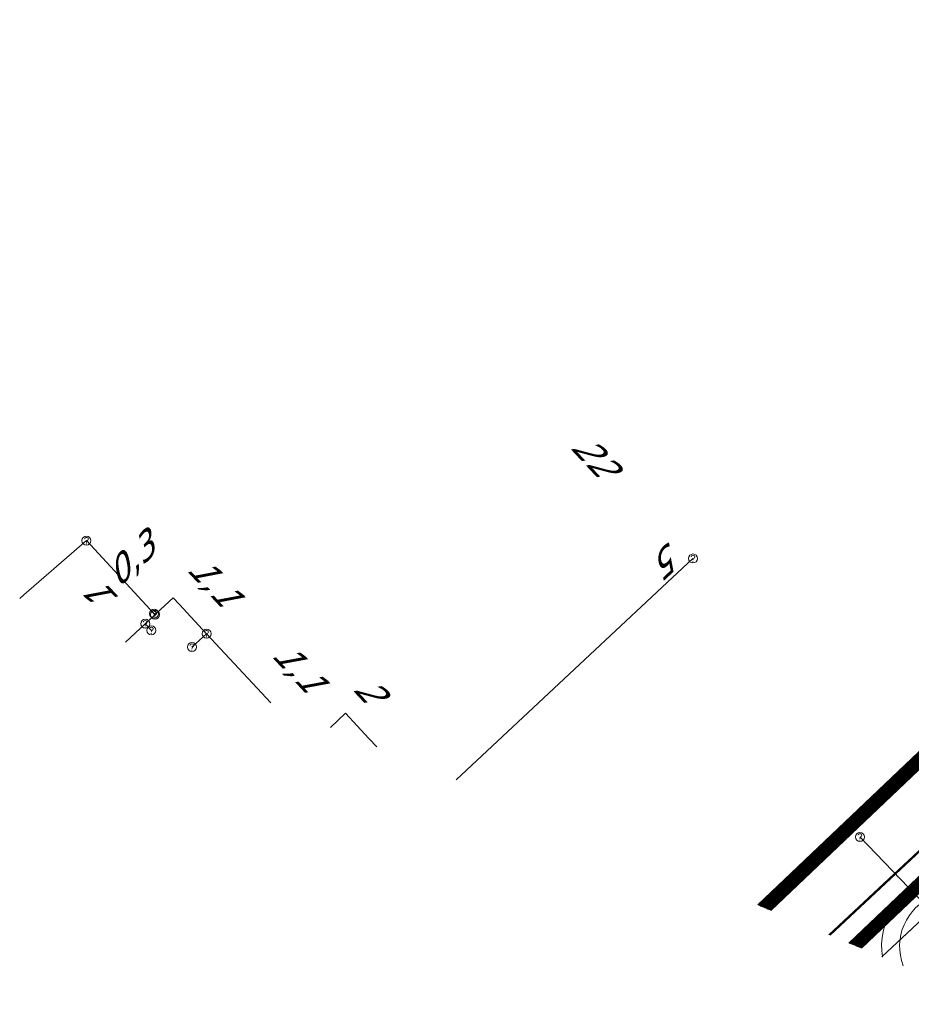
# Model space of a CAD drawing. Header units: metres. Extents: x 124576 to 133557, y 395865 to 402386.
# Tile 330 of 447: x 129834 to 129884, y 401042 to 401097. Entities that reach past the tile are written whole.
import ezdxf
from ezdxf.enums import TextEntityAlignment as Align

# ---------------------------------------------------------------- set-up
doc = ezdxf.new("R2010")
doc.units = ezdxf.units.M
doc.header["$MEASUREMENT"] = 0
for name, color, linetype, lineweight, true_color in [('LG_AanduidingEisVoorzorgsmaatregel', 7, 'Continuous', 40, 0xf7284a), ('LG_Datatransport_Eurofiber_Nederland_BV', 3, 'Continuous', 13, 0x00ff00), ('LG_Datatransport_KPN_BV', 3, 'Continuous', 13, 0x00ff00), ('LG_Datatransport_Ziggo_BV', 3, 'Continuous', 13, 0x00ff00), ('LG_Hoog_Spanning_Tennet_Tso', 1, 'Continuous', 13, 0xff0000), ('LG_Midden_Spanning_Enexis_Netbeheer_BV', 7, 'Continuous', 13, 0xd20000), ('LG_Riool_Vrij_Verval_Gemeente_Tilburg_Ruimtelijke_Uitvoering', 7, 'Continuous', 13, 0xca00a0)]:
    doc.layers.add(name, color=color, linetype=linetype, lineweight=lineweight, true_color=true_color)
for name, color, linetype, lineweight in [('LG_Datatransport_P_KPN_BV', 7, 'Continuous', 0), ('LG_Laag_Spanning_P_Gemeente_Tilburg_Ruimtelijke_Uitvoering', 7, 'Continuous', 0), ('LG_overig_P_Gemeente_Tilburg_Ruimtelijke_Uitvoering', 7, 'Continuous', 0), ('MV_Datatransport', 7, 'Continuous', 0)]:
    doc.layers.add(name, color=color, linetype=linetype, lineweight=lineweight)
doc.styles.add('Klic_Annotatie', font='verdanai.ttf', dxfattribs={"oblique": 20, "height": 1.4})

# ---------------------------------------------------------------- blocks, each defined once
blk = doc.blocks.new('Onbekend_1')
at = {"layer": 'LG_overig_P_Gemeente_Tilburg_Ruimtelijke_Uitvoering'}
blk.add_hatch(color=256, dxfattribs=at).paths.add_polyline_path([(-0.25, -1.07, -0.262633), (0.23, 0.15), (0.59, 0.47, 0.379827), (0.7, 1.26), (0.69, 1.26, 0.228508), (-0.03, 1.53), (-0.03, 1.52, 0.459053), (-0.82, 0.79), (-1.29, 0.85, -0.414214), (-0.08, 2, -0.243799), (1.09, 1.52, -0.379827), (0.9, 0.11), (0.54, -0.2, 0.262633), (0.23, -1.08), (-0.17, -1.07)])
blk.add_circle((0, 0), 2.5, dxfattribs=at)
at = {"layer": 'LG_overig_P_Gemeente_Tilburg_Ruimtelijke_Uitvoering', "extrusion": (0, 0, -1)}
blk.add_solid([(0.34, -2.06), (-0.21, -2.06), (0.34, -1.51), (-0.21, -1.51)], dxfattribs=at)
blk = doc.blocks.new('Onbekend_3')
at = {"layer": 'LG_Datatransport_P_KPN_BV'}
blk.add_hatch(color=256, dxfattribs=at).paths.add_polyline_path([(-0.25, -1.07, -0.262633), (0.23, 0.15), (0.59, 0.47, 0.379827), (0.7, 1.26), (0.69, 1.26, 0.228508), (-0.03, 1.53), (-0.03, 1.52, 0.459053), (-0.82, 0.79), (-1.29, 0.85, -0.414214), (-0.08, 2, -0.243799), (1.09, 1.52, -0.379827), (0.9, 0.11), (0.54, -0.2, 0.262633), (0.23, -1.08), (-0.17, -1.07)])
blk.add_circle((0, 0), 2.5, dxfattribs=at)
at = {"layer": 'LG_Datatransport_P_KPN_BV', "extrusion": (0, 0, -1)}
blk.add_solid([(0.34, -2.06), (-0.21, -2.06), (0.34, -1.51), (-0.21, -1.51)], dxfattribs=at)

msp = doc.modelspace()

# ---------------------------------------------------------------- linework, layer by layer
at = {"layer": 'LG_AanduidingEisVoorzorgsmaatregel', "flags": 128}
for points in [[(129929.463, 401099.225), (129875.137, 401047.568)], [(129929.497, 401099.188), (129875.188, 401047.547)], [(129929.53, 401099.151), (129875.238, 401047.526)], [(129929.564, 401099.114), (129875.289, 401047.505)], [(129929.597, 401099.077), (129875.339, 401047.484)], [(129929.631, 401099.04), (129875.39, 401047.463)], [(129929.664, 401099.003), (129875.44, 401047.442)], [(129929.698, 401098.966), (129875.49, 401047.421)], [(129929.731, 401098.928), (129875.541, 401047.4)], [(129929.765, 401098.891), (129875.591, 401047.379)], [(129929.798, 401098.854), (129875.642, 401047.358)], [(129929.832, 401098.817), (129875.692, 401047.337)], [(129929.865, 401098.78), (129875.743, 401047.316)], [(129929.899, 401098.743), (129875.793, 401047.295)], [(129929.932, 401098.706), (129875.844, 401047.274)]]:
    msp.add_lwpolyline(points, dxfattribs=at)
at = {"layer": 'LG_Datatransport_Eurofiber_Nederland_BV', "flags": 128}
for points in [[(129879.153, 401045.898), (129958.51, 401120.02), (129964.02, 401122.25), (129965.103, 401123.333)], [(129879.155, 401045.897), (129958.509, 401120.018), (129964.022, 401122.253), (129965.1, 401123.331)]]:
    msp.add_lwpolyline(points, dxfattribs=at)
at = {"layer": 'LG_Datatransport_KPN_BV'}
for p, q in [((129837.794, 401067.849), (129841.555, 401063.787)), ((129841.062, 401063.224), (129841.606, 401063.733)), ((129841.063, 401063.224), (129841.402, 401062.858)), ((129843.662, 401061.93), (129844.472, 401062.673))]:
    msp.add_line(p, q, dxfattribs=at)
at = {"layer": 'LG_Datatransport_KPN_BV', "flags": 128}
for points in [[(129834.08, 401064.639), (129834.305, 401064.842), (129837.794, 401067.849)], [(129858.357, 401054.545), (129871.527, 401066.856)], [(129841.606, 401063.733), (129841.913, 401064.02), (129842.609, 401064.673), (129842.95, 401064.307), (129844.472, 401062.673)], [(129839.962, 401062.194), (129841.062, 401063.224)], [(129844.472, 401062.673), (129848.051, 401058.83)], [(129851.361, 401057.454), (129852.202, 401058.244), (129853.504, 401056.853), (129853.948, 401056.378)]]:
    msp.add_lwpolyline(points, dxfattribs=at)
at = {"layer": 'LG_Datatransport_Ziggo_BV', "flags": 128}
msp.add_lwpolyline([(129882.021, 401044.706), (129932.91, 401092.244), (129936.838, 401095.364), (129971.33, 401127.585), (129971.686, 401128.193), (129971.709, 401128.665), (129971.552, 401129.112), (129970.173, 401130.731), (129965.721, 401138.136)], dxfattribs=at)
at = {"layer": 'LG_Hoog_Spanning_Tennet_Tso', "flags": 128}
for points in [[(129880.489, 401045.343), (129933.109, 401095.379), (129971.738, 401128.464), (129961.345, 401143.383), (129950.542, 401148.434)], [(129880.539, 401045.322), (129933.143, 401095.342), (129971.805, 401128.455), (129961.379, 401143.423), (129950.564, 401148.479)], [(129880.589, 401045.301), (129933.176, 401095.305), (129971.872, 401128.447), (129961.412, 401143.462), (129950.586, 401148.524)], [(129880.64, 401045.28), (129933.21, 401095.268), (129971.938, 401128.438), (129961.445, 401143.502), (129950.608, 401148.568)], [(129880.69, 401045.259), (129933.243, 401095.231), (129972.005, 401128.43), (129961.479, 401143.542), (129950.63, 401148.613)], [(129880.741, 401045.238), (129933.277, 401095.194), (129972.072, 401128.421), (129961.512, 401143.581), (129950.652, 401148.658)], [(129880.791, 401045.217), (129933.31, 401095.157), (129972.139, 401128.413), (129961.545, 401143.621), (129950.674, 401148.703)], [(129880.842, 401045.196), (129933.344, 401095.119), (129972.206, 401128.404), (129961.579, 401143.66), (129950.696, 401148.748)], [(129880.892, 401045.175), (129933.378, 401095.082), (129972.273, 401128.395), (129961.612, 401143.7), (129950.717, 401148.793)], [(129880.186, 401045.469), (129932.908, 401095.602), (129971.336, 401128.515), (129961.145, 401143.146), (129950.411, 401148.164)], [(129880.236, 401045.448), (129932.942, 401095.565), (129971.403, 401128.507), (129961.179, 401143.185), (129950.433, 401148.209)], [(129880.287, 401045.427), (129932.975, 401095.528), (129971.47, 401128.498), (129961.212, 401143.225), (129950.455, 401148.254)], [(129880.337, 401045.406), (129933.009, 401095.491), (129971.537, 401128.489), (129961.245, 401143.264), (129950.477, 401148.299)], [(129880.388, 401045.385), (129933.042, 401095.454), (129971.604, 401128.481), (129961.279, 401143.304), (129950.499, 401148.344)], [(129880.438, 401045.364), (129933.076, 401095.416), (129971.671, 401128.472), (129961.312, 401143.344), (129950.52, 401148.389)]]:
    msp.add_lwpolyline(points, dxfattribs=at)
at = {"layer": 'LG_Laag_Spanning_P_Gemeente_Tilburg_Ruimtelijke_Uitvoering'}
for radius, start, end in [(4, 306.2523, 188.5936), (3, 293.7834, 201.0625)]:
    msp.add_arc((129886.018, 401045.286), radius, start, end, dxfattribs=at)
at = {"layer": 'LG_Midden_Spanning_Enexis_Netbeheer_BV'}
msp.add_line((129882.021, 401044.706), (129932.91, 401092.244), dxfattribs=at)
msp.add_line((129882.021, 401044.706), (129932.91, 401092.244), dxfattribs=at)
msp.add_line((129882.021, 401044.706), (129932.91, 401092.244), dxfattribs=at)
msp.add_line((129882.021, 401044.706), (129932.91, 401092.244), dxfattribs=at)
msp.add_line((129882.021, 401044.706), (129932.91, 401092.244), dxfattribs=at)
msp.add_line((129882.021, 401044.706), (129932.91, 401092.244), dxfattribs=at)
msp.add_line((129882.021, 401044.706), (129932.91, 401092.244), dxfattribs=at)
msp.add_line((129882.021, 401044.706), (129932.91, 401092.244), dxfattribs=at)
at = {"layer": 'LG_Midden_Spanning_Enexis_Netbeheer_BV', "flags": 128}
for points in [[(129918.4, 401156.809), (129915.321, 401158.274), (129912.149, 401159.783), (129911.289, 401159.532), (129911.284, 401159.525), (129911.139, 401159.233), (129910.914, 401158.546), (129910.741, 401157.545), (129909.696, 401151.482), (129909.041, 401150.22), (129900.376, 401133.518), (129899.984, 401132.693), (129899.592, 401131.867), (129899.745, 401130.887), (129900.839, 401129.714), (129902.915, 401127.491), (129921.082, 401108.033), (129921.908, 401107.163), (129932.434, 401096.287), (129932.408, 401095.451), (129930.556, 401093.764), (129922.405, 401086.34), (129919.754, 401083.867), (129879.084, 401045.927)], [(129918.4, 401156.809), (129915.321, 401158.274), (129912.149, 401159.783), (129911.289, 401159.532), (129911.284, 401159.525), (129911.139, 401159.233), (129910.914, 401158.546), (129910.741, 401157.545), (129909.696, 401151.482), (129909.041, 401150.22), (129900.376, 401133.518), (129899.984, 401132.693), (129899.592, 401131.867), (129899.745, 401130.887), (129900.839, 401129.714), (129902.915, 401127.491), (129921.082, 401108.033), (129921.908, 401107.163), (129932.434, 401096.287), (129932.408, 401095.451), (129930.556, 401093.764), (129922.405, 401086.34), (129919.754, 401083.867), (129879.084, 401045.927)], [(129918.4, 401156.809), (129915.321, 401158.274), (129912.149, 401159.783), (129911.289, 401159.532), (129911.284, 401159.525), (129911.139, 401159.233), (129910.914, 401158.546), (129910.741, 401157.545), (129909.696, 401151.482), (129909.041, 401150.22), (129900.376, 401133.518), (129899.984, 401132.693), (129899.592, 401131.867), (129899.745, 401130.887), (129900.839, 401129.714), (129902.915, 401127.491), (129921.082, 401108.033), (129921.908, 401107.163), (129932.434, 401096.287), (129932.408, 401095.451), (129930.556, 401093.764), (129922.405, 401086.34), (129919.754, 401083.867), (129879.084, 401045.927)], [(129918.4, 401156.809), (129915.321, 401158.274), (129912.149, 401159.783), (129911.289, 401159.532), (129911.284, 401159.525), (129911.139, 401159.233), (129910.914, 401158.546), (129910.741, 401157.545), (129909.696, 401151.482), (129909.041, 401150.22), (129900.376, 401133.518), (129899.984, 401132.693), (129899.592, 401131.867), (129899.745, 401130.887), (129900.839, 401129.714), (129902.915, 401127.491), (129921.082, 401108.033), (129921.908, 401107.163), (129932.434, 401096.287), (129932.408, 401095.451), (129930.556, 401093.764), (129922.405, 401086.34), (129919.754, 401083.867), (129879.084, 401045.927)], [(129918.4, 401156.809), (129915.321, 401158.274), (129912.149, 401159.783), (129911.289, 401159.532), (129911.284, 401159.525), (129911.139, 401159.233), (129910.914, 401158.546), (129910.741, 401157.545), (129909.696, 401151.482), (129909.041, 401150.22), (129900.376, 401133.518), (129899.984, 401132.693), (129899.592, 401131.867), (129899.745, 401130.887), (129900.839, 401129.714), (129902.915, 401127.491), (129921.082, 401108.033), (129921.908, 401107.163), (129932.434, 401096.287), (129932.408, 401095.451), (129930.556, 401093.764), (129922.405, 401086.34), (129919.754, 401083.867), (129879.084, 401045.927)], [(129918.4, 401156.809), (129915.321, 401158.274), (129912.149, 401159.783), (129911.289, 401159.532), (129911.284, 401159.525), (129911.139, 401159.233), (129910.914, 401158.546), (129910.741, 401157.545), (129909.696, 401151.482), (129909.041, 401150.22), (129900.376, 401133.518), (129899.984, 401132.693), (129899.592, 401131.867), (129899.745, 401130.887), (129900.839, 401129.714), (129902.915, 401127.491), (129921.082, 401108.033), (129921.908, 401107.163), (129932.434, 401096.287), (129932.408, 401095.451), (129930.556, 401093.764), (129922.405, 401086.34), (129919.754, 401083.867), (129879.084, 401045.927)], [(129918.4, 401156.809), (129915.321, 401158.274), (129912.149, 401159.783), (129911.289, 401159.532), (129911.284, 401159.525), (129911.139, 401159.233), (129910.914, 401158.546), (129910.741, 401157.545), (129909.696, 401151.482), (129909.041, 401150.22), (129900.376, 401133.518), (129899.984, 401132.693), (129899.592, 401131.867), (129899.745, 401130.887), (129900.839, 401129.714), (129902.915, 401127.491), (129921.082, 401108.033), (129921.908, 401107.163), (129932.434, 401096.287), (129932.408, 401095.451), (129930.556, 401093.764), (129922.405, 401086.34), (129919.754, 401083.867), (129879.084, 401045.927)], [(129918.4, 401156.809), (129915.321, 401158.274), (129912.149, 401159.783), (129911.289, 401159.532), (129911.284, 401159.525), (129911.139, 401159.233), (129910.914, 401158.546), (129910.741, 401157.545), (129909.696, 401151.482), (129909.041, 401150.22), (129900.376, 401133.518), (129899.984, 401132.693), (129899.592, 401131.867), (129899.745, 401130.887), (129900.839, 401129.714), (129902.915, 401127.491), (129921.082, 401108.033), (129921.908, 401107.163), (129932.434, 401096.287), (129932.408, 401095.451), (129930.556, 401093.764), (129922.405, 401086.34), (129919.754, 401083.867), (129879.084, 401045.927)], [(129918.4, 401156.809), (129915.321, 401158.274), (129912.149, 401159.783), (129911.289, 401159.532), (129911.284, 401159.525), (129911.139, 401159.233), (129910.914, 401158.546), (129910.741, 401157.545), (129909.696, 401151.482), (129909.041, 401150.22), (129900.376, 401133.518), (129899.984, 401132.693), (129899.592, 401131.867), (129899.745, 401130.887), (129900.839, 401129.714), (129902.915, 401127.491), (129921.082, 401108.033), (129921.908, 401107.163), (129932.434, 401096.287), (129932.408, 401095.451), (129930.556, 401093.764), (129922.405, 401086.34), (129919.754, 401083.867), (129879.084, 401045.927)], [(129882.021, 401044.706), (129932.91, 401092.244), (129933.727, 401092.893), (129936.838, 401095.364), (129971.33, 401127.585), (129971.413, 401129.305), (129970.68, 401130.148), (129970.173, 401130.731), (129966.031, 401137.663), (129965.881, 401137.914), (129965.76, 401138.117), (129965.71, 401138.183), (129965.211, 401138.846), (129961.601, 401143.636), (129961.381, 401144.65), (129961.79, 401145.916), (129961.49, 401146.603), (129960.541, 401146.726), (129959.257, 401146.05), (129958.355, 401146.036), (129957.448, 401146.478), (129957.362, 401146.52), (129951.096, 401149.571)], [(129951.096, 401149.571), (129957.362, 401146.52), (129957.448, 401146.478), (129958.355, 401146.036), (129959.257, 401146.05), (129960.541, 401146.726), (129961.49, 401146.603), (129961.79, 401145.916), (129961.381, 401144.65), (129961.601, 401143.636), (129965.211, 401138.846), (129965.71, 401138.183), (129965.76, 401138.117), (129965.881, 401137.914), (129966.031, 401137.663), (129970.173, 401130.731), (129970.68, 401130.148), (129971.413, 401129.305), (129971.33, 401127.585), (129936.838, 401095.364), (129933.727, 401092.893), (129932.91, 401092.244), (129882.021, 401044.706)], [(129951.096, 401149.571), (129957.362, 401146.52), (129957.448, 401146.478), (129958.355, 401146.036), (129959.257, 401146.05), (129960.541, 401146.726), (129961.49, 401146.603), (129961.79, 401145.916), (129961.381, 401144.65), (129961.601, 401143.636), (129965.211, 401138.846), (129965.71, 401138.183), (129965.76, 401138.117), (129965.881, 401137.914), (129966.031, 401137.663), (129970.173, 401130.731), (129970.68, 401130.148), (129971.413, 401129.305), (129971.33, 401127.585), (129936.838, 401095.364), (129933.727, 401092.893), (129932.91, 401092.244), (129882.021, 401044.706)], [(129882.021, 401044.706), (129932.91, 401092.244), (129933.727, 401092.893), (129936.838, 401095.364), (129971.33, 401127.585), (129971.413, 401129.305), (129970.68, 401130.148), (129970.173, 401130.731), (129966.031, 401137.663), (129965.881, 401137.914), (129965.76, 401138.117), (129965.71, 401138.183), (129965.211, 401138.846), (129961.601, 401143.636), (129961.381, 401144.65), (129961.79, 401145.916), (129961.49, 401146.603), (129960.541, 401146.726), (129959.257, 401146.05), (129958.458, 401145.63), (129957.62, 401145.616), (129956.731, 401146.049), (129956.191, 401146.312), (129950.79, 401148.942)], [(129882.021, 401044.706), (129932.91, 401092.244), (129933.727, 401092.893), (129936.838, 401095.364), (129971.33, 401127.585), (129971.413, 401129.305), (129970.68, 401130.148), (129970.173, 401130.731), (129966.031, 401137.663), (129965.881, 401137.914), (129965.76, 401138.117), (129965.71, 401138.183), (129965.211, 401138.846), (129961.601, 401143.636), (129961.381, 401144.65), (129961.79, 401145.916), (129961.49, 401146.603), (129960.541, 401146.726), (129959.257, 401146.05), (129958.458, 401145.63), (129957.804, 401145.286), (129956.734, 401145.269), (129950.483, 401148.313)], [(129882.021, 401044.706), (129932.91, 401092.244), (129933.727, 401092.893), (129936.838, 401095.364), (129971.33, 401127.585), (129971.413, 401129.305), (129970.68, 401130.148), (129970.173, 401130.731), (129966.031, 401137.663), (129965.881, 401137.914), (129965.76, 401138.117), (129965.71, 401138.183), (129965.211, 401138.846), (129961.601, 401143.636), (129961.381, 401144.65), (129961.79, 401145.916), (129961.49, 401146.603), (129960.541, 401146.726), (129959.257, 401146.05), (129958.458, 401145.63), (129957.804, 401145.286), (129956.734, 401145.269), (129950.483, 401148.313)], [(129879.084, 401045.927), (129919.754, 401083.867), (129922.405, 401086.34), (129930.556, 401093.764), (129932.408, 401095.451), (129932.434, 401096.287), (129921.908, 401107.163), (129921.082, 401108.033), (129902.915, 401127.491)], [(129879.084, 401045.927), (129919.754, 401083.867), (129922.405, 401086.34), (129930.556, 401093.764), (129932.408, 401095.451), (129932.434, 401096.287), (129921.908, 401107.163), (129921.082, 401108.033), (129902.915, 401127.491)], [(129879.084, 401045.927), (129919.754, 401083.867), (129922.405, 401086.34), (129930.556, 401093.764), (129932.408, 401095.451), (129932.434, 401096.287), (129921.908, 401107.163), (129921.082, 401108.033), (129902.915, 401127.491)], [(129879.084, 401045.927), (129919.754, 401083.867), (129922.405, 401086.34), (129930.556, 401093.764), (129932.408, 401095.451), (129932.434, 401096.287), (129921.908, 401107.163), (129921.082, 401108.033), (129902.915, 401127.491)], [(129971.33, 401127.585), (129936.838, 401095.364), (129933.727, 401092.893), (129932.91, 401092.244), (129882.021, 401044.706)], [(129882.021, 401044.706), (129932.91, 401092.244), (129933.727, 401092.893), (129936.838, 401095.364), (129971.33, 401127.585)], [(129882.021, 401044.706), (129932.91, 401092.244), (129933.727, 401092.893), (129936.838, 401095.364), (129971.33, 401127.585)], [(129971.33, 401127.585), (129936.838, 401095.364), (129933.727, 401092.893), (129932.91, 401092.244), (129882.021, 401044.706)], [(129882.021, 401044.706), (129932.91, 401092.244), (129933.727, 401092.893), (129936.838, 401095.364), (129971.33, 401127.585)], [(129971.33, 401127.585), (129936.838, 401095.364), (129933.727, 401092.893), (129932.91, 401092.244), (129882.021, 401044.706)], [(129882.021, 401044.706), (129932.91, 401092.244), (129933.727, 401092.893), (129936.838, 401095.364), (129971.33, 401127.585)], [(129903.05, 401126.376), (129931.302, 401096.871), (129934.083, 401093.966), (129933.984, 401093.097), (129933.727, 401092.893), (129932.91, 401092.244), (129882.021, 401044.706)], [(129903.05, 401126.376), (129931.302, 401096.871), (129934.083, 401093.966), (129933.984, 401093.097), (129933.727, 401092.893), (129932.91, 401092.244), (129882.021, 401044.706)], [(129903.05, 401126.376), (129931.302, 401096.871), (129934.083, 401093.966), (129933.984, 401093.097), (129933.727, 401092.893), (129932.91, 401092.244), (129882.021, 401044.706)], [(129903.05, 401126.376), (129931.302, 401096.871), (129934.083, 401093.966), (129933.984, 401093.097), (129933.727, 401092.893), (129932.91, 401092.244), (129882.021, 401044.706)], [(129882.021, 401044.706), (129932.91, 401092.244), (129933.727, 401092.893), (129933.984, 401093.097), (129934.083, 401093.966), (129931.302, 401096.871), (129903.05, 401126.376)], [(129882.021, 401044.706), (129932.91, 401092.244), (129933.727, 401092.893), (129933.984, 401093.097), (129934.083, 401093.966), (129931.302, 401096.871), (129903.05, 401126.376)], [(129903.05, 401126.376), (129931.302, 401096.871), (129934.083, 401093.966), (129933.984, 401093.097), (129933.727, 401092.893), (129932.91, 401092.244), (129882.021, 401044.706)], [(129903.05, 401126.376), (129931.302, 401096.871), (129934.083, 401093.966), (129933.984, 401093.097), (129933.727, 401092.893), (129932.91, 401092.244), (129882.021, 401044.706)], [(129882.021, 401044.706), (129932.91, 401092.244), (129933.727, 401092.893), (129933.984, 401093.097), (129934.083, 401093.966), (129931.302, 401096.871), (129903.05, 401126.376)], [(129882.021, 401044.706), (129932.91, 401092.244), (129933.727, 401092.893), (129933.984, 401093.097), (129934.083, 401093.966), (129931.302, 401096.871), (129903.05, 401126.376)], [(129903.05, 401126.376), (129931.302, 401096.871), (129934.083, 401093.966), (129933.984, 401093.097), (129933.727, 401092.893), (129932.91, 401092.244), (129882.021, 401044.706)], [(129903.05, 401126.376), (129931.302, 401096.871), (129934.083, 401093.966), (129933.984, 401093.097), (129933.727, 401092.893), (129932.91, 401092.244), (129882.021, 401044.706)], [(129921.908, 401107.163), (129932.434, 401096.287), (129932.408, 401095.451), (129930.556, 401093.764), (129922.405, 401086.34), (129919.754, 401083.867), (129879.084, 401045.927)], [(129921.908, 401107.163), (129932.434, 401096.287), (129932.408, 401095.451), (129930.556, 401093.764), (129922.405, 401086.34), (129919.754, 401083.867), (129879.084, 401045.927)], [(129879.084, 401045.927), (129919.754, 401083.867), (129922.405, 401086.34), (129930.556, 401093.764), (129932.408, 401095.451), (129932.434, 401096.287), (129921.908, 401107.163)], [(129921.908, 401107.163), (129932.434, 401096.287), (129932.408, 401095.451), (129930.556, 401093.764), (129922.405, 401086.34), (129919.754, 401083.867), (129879.084, 401045.927)], [(129879.084, 401045.927), (129919.754, 401083.867), (129922.405, 401086.34), (129930.556, 401093.764), (129932.408, 401095.451), (129932.434, 401096.287), (129921.908, 401107.163)], [(129921.908, 401107.163), (129932.434, 401096.287), (129932.408, 401095.451), (129930.556, 401093.764), (129922.405, 401086.34), (129919.754, 401083.867), (129879.084, 401045.927)], [(129924.484, 401099.886), (129930.553, 401094.469), (129930.556, 401093.764), (129922.405, 401086.34), (129919.754, 401083.867), (129879.084, 401045.927)], [(129924.484, 401099.886), (129930.553, 401094.469), (129930.556, 401093.764), (129922.405, 401086.34), (129919.754, 401083.867), (129879.084, 401045.927)], [(129924.484, 401099.886), (129930.553, 401094.469), (129930.556, 401093.764), (129922.405, 401086.34), (129919.754, 401083.867), (129879.084, 401045.927)], [(129879.084, 401045.927), (129919.754, 401083.867), (129922.405, 401086.34), (129930.556, 401093.764), (129930.553, 401094.469), (129924.484, 401099.886)], [(129882.021, 401044.706), (129932.91, 401092.244)], [(129882.021, 401044.706), (129932.91, 401092.244)], [(129879.084, 401045.927), (129919.754, 401083.867)]]:
    msp.add_lwpolyline(points, dxfattribs=at)
at = {"layer": 'LG_Riool_Vrij_Verval_Gemeente_Tilburg_Ruimtelijke_Uitvoering'}
msp.add_line((129880.81, 401051.37), (129888.76, 401043.06), dxfattribs=at)

# ---------------------------------------------------------------- block references
at = {"layer": 'LG_Datatransport_P_KPN_BV', "xscale": 0.1, "yscale": 0.1, "zscale": 0.1}
for p in [(129837.794, 401067.849), (129837.794, 401067.849), (129871.527, 401066.856), (129841.555, 401063.787), (129841.606, 401063.733), (129841.606, 401063.733), (129841.062, 401063.224), (129841.062, 401063.224), (129841.063, 401063.224), (129841.402, 401062.858), (129844.472, 401062.673), (129844.472, 401062.673), (129844.472, 401062.673), (129843.662, 401061.93)]:
    msp.add_blockref('Onbekend_3', p, dxfattribs=at)
at = {"layer": 'LG_overig_P_Gemeente_Tilburg_Ruimtelijke_Uitvoering', "xscale": 0.1, "yscale": 0.1, "zscale": 0.1}
msp.add_blockref('Onbekend_1', (129880.81, 401051.37), dxfattribs=at)

# ---------------------------------------------------------------- texts
at = {"layer": 'MV_Datatransport', "style": 'Klic_Annotatie', "oblique": 20}
for s, rotation, p in [('22', 313.1, (129865.991, 401072.606)), ('0,3', 43.1, (129840.177, 401066.724)), ('5', 223, (129870.32, 401066.96)), ('1,1', 313.1, (129844.831, 401065.628)), ('1', 133, (129838.8, 401064.544)), ('1,1', 312.8, (129849.546, 401060.849)), ('2', 313.1, (129853.475, 401059.607))]:
    msp.add_text(s, height=1.4, rotation=rotation, dxfattribs=at).set_placement(p, align=Align.MIDDLE_CENTER)

doc.saveas('drawing.dxf')
